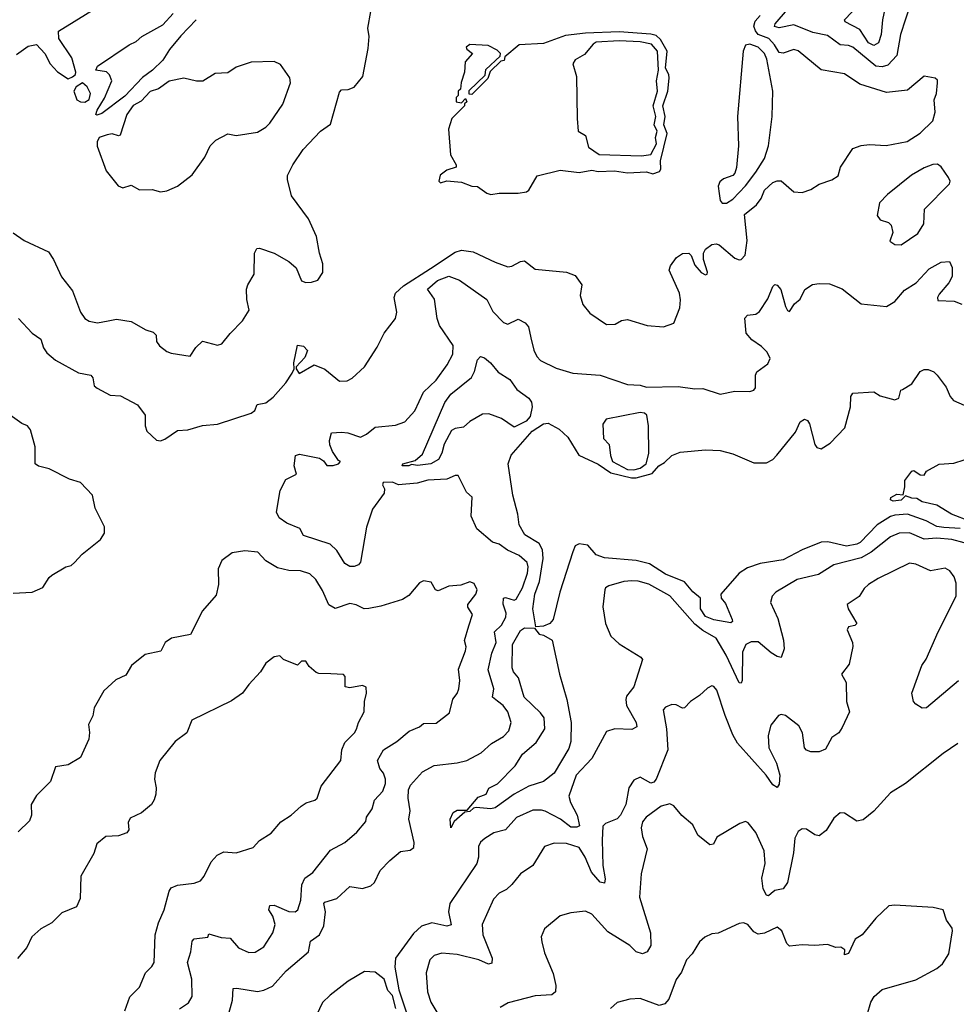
# Model space of a CAD drawing. Extents: x 1690054 to 1842981, y 782881 to 914114.
# Tile 618 of 656: x 1784385 to 1788837, y 879966 to 884645. Entities that reach past the tile are written whole.
import ezdxf

# ---------------------------------------------------------------- set-up
doc = ezdxf.new("R2010")
doc.units = 0

msp = doc.modelspace()

# ---------------------------------------------------------------- linework, layer by layer
at = {"layer": '0CON10XD'}
for points in [[(1788506.7, 884745), (1788486.7, 884645), (1788480.6, 884575), (1788466.9, 884535), (1788445, 884522), (1788419.7, 884535), (1788378.1, 884598.1), (1788308.8, 884635), (1788306.2, 884645), (1788374, 884716)], [(1784355, 883632.5), (1784406.7, 883595), (1784522.3, 883542.3), (1784545.7, 883505.7), (1784583.4, 883423.4), (1784636.7, 883356.7), (1784674.2, 883255), (1784694.5, 883224.5), (1784715, 883212), (1784755, 883204.2), (1784805.6, 883214.4), (1784845, 883221.4), (1784915, 883210), (1784985, 883171.4), (1785019.7, 883159.7), (1785033.8, 883145), (1785035.8, 883115), (1785049.2, 883095), (1785085, 883067.5), (1785105, 883060), (1785195, 883046.7), (1785222.1, 883087.9), (1785255, 883118), (1785325, 883098.1), (1785346.7, 883105), (1785385, 883153.8), (1785445, 883213.3), (1785475.5, 883264.5), (1785464.5, 883315), (1785463.8, 883365), (1785469.5, 883385), (1785500.5, 883435), (1785500.6, 883535), (1785511.7, 883558.3), (1785525, 883560), (1785595, 883535.6), (1785665, 883495.8), (1785699.2, 883465), (1785725, 883403.8), (1785745, 883396.7), (1785773, 883397), (1785803, 883407), (1785826.4, 883443.6), (1785826.2, 883485), (1785810, 883535), (1785795.5, 883615), (1785758.2, 883698.2), (1785677.8, 883807.8), (1785658.5, 883885), (1785658.8, 883905), (1785683.5, 883955), (1785732.2, 884027.8), (1785815, 884115.6), (1785862, 884148), (1785905, 884300), (1785915, 884311.4), (1785946.6, 884313.4), (1785975.5, 884324.5), (1786016, 884375), (1786041.1, 884508.9), (1786046.2, 884565), (1786040.8, 884605), (1786054.5, 884684.5)], [(1784370.7, 884479.3), (1784425, 884520), (1784465, 884526.7), (1784505, 884484.4), (1784530.6, 884435), (1784565, 884397.4), (1784615, 884363.6), (1784636.9, 884373.1), (1784650, 884385), (1784651.5, 884395), (1784633.1, 884463.1), (1784571.5, 884555), (1784569.3, 884590.7), (1784772.5, 884715)], [(1788619.5, 884720.5), (1788571.8, 884575), (1788554.2, 884475), (1788511.6, 884428.4), (1788485, 884421.2), (1788455, 884424.8), (1788345, 884514.3), (1788325, 884523.2), (1788285, 884525.3), (1788225, 884570.2), (1788154.9, 884584.9), (1788065, 884621), (1787995, 884606.2), (1787972.4, 884612.4), (1787975.6, 884625), (1788035, 884693.8)], [(1784380, 883225), (1784444.4, 883155), (1784485, 883126.5), (1784498.5, 883085), (1784515, 883061.1), (1784555, 883026.5), (1784665, 882966.5), (1784723.8, 882955), (1784733.2, 882943.2), (1784740, 882905), (1784753.6, 882893.6), (1784815, 882860.8), (1784865, 882857.1), (1784945.4, 882815.4), (1784981.2, 882765), (1784981.2, 882715), (1784989.3, 882689.3), (1785036.1, 882646.1), (1785055, 882644), (1785075, 882652), (1785135, 882692.9), (1785185, 882696.2), (1785255, 882717.2), (1785325, 882723.2), (1785485, 882775.8), (1785503, 882787), (1785514.4, 882815.6), (1785555, 882824.5), (1785589.4, 882850.6), (1785650.2, 882919.8), (1785681.2, 882965), (1785690, 882985), (1785688, 883015), (1785705, 883098.8), (1785735, 883092.9), (1785753, 883073), (1785740.7, 883039.3), (1785700, 882995), (1785700, 882985), (1785713.9, 882963.9), (1785785.7, 883004.3), (1785835, 882983.5), (1785905, 882927.5), (1785941.2, 882928.8), (1785965, 882942), (1786024, 882995), (1786085, 883088.8), (1786118, 883155), (1786172, 883225), (1786177.5, 883255), (1786164.5, 883324.5), (1786171.3, 883345), (1786209.5, 883380.5), (1786337.5, 883462.5), (1786455, 883539.8), (1786485, 883549.5), (1786541.5, 883541.5), (1786645, 883492.2), (1786705, 883470.6), (1786725, 883473.1), (1786765, 883495.5), (1786785, 883499.1), (1786835, 883460), (1786985, 883444.5), (1787025, 883429.2), (1787056.7, 883385), (1787048.6, 883335), (1787061.7, 883291.7), (1787095, 883250), (1787175, 883196.2), (1787215, 883198), (1787245, 883215.8), (1787275, 883220), (1787367.7, 883192.3), (1787445, 883185.7), (1787495, 883203.3), (1787522.5, 883275), (1787526.5, 883313.5), (1787521.1, 883345), (1787472.3, 883455), (1787478.8, 883475), (1787506.9, 883515), (1787535, 883534.3), (1787566.2, 883536.2), (1787577.2, 883525), (1787595, 883478.5), (1787625, 883443.3), (1787645, 883432), (1787653.6, 883436.4), (1787654, 883445), (1787635.5, 883505.5), (1787636.3, 883535), (1787645.6, 883555), (1787675, 883577), (1787695, 883580), (1787710, 883575), (1787785, 883511.1), (1787805, 883503.3), (1787815, 883505.7), (1787833.8, 883526.2), (1787842.4, 883595), (1787830.5, 883719.5), (1787888.1, 883765), (1787908.9, 883795), (1787925.7, 883835), (1787965, 883870.8), (1787985, 883880), (1788005, 883878.8), (1788065, 883826.7), (1788105, 883823.8), (1788145, 883838), (1788185, 883864), (1788245, 883883.8), (1788275, 883903.3), (1788286.7, 883945), (1788345, 884032.5), (1788385, 884046.7), (1788425, 884052.5), (1788503.6, 884046.4), (1788604.1, 884065.9), (1788665, 884106.2), (1788726.2, 884165), (1788736.7, 884205), (1788731.2, 884265), (1788743.3, 884295), (1788747.5, 884345), (1788747, 884357), (1788737, 884367), (1788685, 884376.2), (1788605, 884310), (1788505, 884298.6), (1788379.3, 884339.3), (1788305, 884388.1), (1788195, 884406.7), (1788085, 884497.5), (1788065, 884503.3), (1788015, 884486.1), (1787995, 884488.4), (1787973.2, 884525), (1787945.9, 884555), (1787895.3, 884575.3), (1787882.2, 884592.2), (1787875.4, 884615), (1787881.8, 884638.2), (1787905, 884665.2)], [(1785224.9, 884645.1), (1785150.9, 884569.1), (1785096.7, 884503.3), (1785065, 884452), (1785016.8, 884405), (1784968.9, 884371.1), (1784885, 884280.9), (1784775, 884199.2), (1784751.2, 884191.2), (1784747.5, 884195), (1784753.5, 884215), (1784787.9, 884272.1), (1784823.2, 884355), (1784812.8, 884382.8), (1784797.6, 884397.6), (1784747.5, 884405), (1784755.7, 884425), (1784905, 884525.6), (1784938.3, 884541.7), (1784965.3, 884565), (1785065, 884621.4), (1785115.4, 884674.6)], [(1786625, 883814.3), (1786665, 883821.2), (1786755, 883820), (1786795, 883826.2), (1786806, 883835), (1786845, 883902.5), (1786955, 883930), (1787045, 883918.8), (1787105, 883930), (1787135, 883923.3), (1787213, 883927), (1787275, 883917.5), (1787365, 883922.5), (1787395, 883913.3), (1787426.1, 883923.9), (1787432.5, 883935), (1787430.4, 883975), (1787462.1, 884105), (1787446.5, 884145), (1787453.9, 884185), (1787443, 884235), (1787466, 884305), (1787472.6, 884367.4), (1787470.6, 884385), (1787455.2, 884415), (1787462.8, 884495), (1787430.8, 884550.8), (1787410.4, 884570.4), (1787385, 884576.7), (1787235, 884588), (1787075, 884581), (1786980.4, 884569.6), (1786875, 884531.2), (1786760, 884525), (1786691.7, 884468.3), (1786688.3, 884451.7), (1786671.7, 884448.3), (1786621.7, 884398.3), (1786610, 884365), (1786535, 884290), (1786521.7, 884291.7), (1786521.7, 884308.3), (1786598.3, 884381.7), (1786601.7, 884408.3), (1786668.3, 884471.7), (1786670, 884485), (1786655, 884500), (1786611.7, 884521.7), (1786525, 884526.7), (1786507.5, 884515), (1786510, 884505), (1786537.5, 884485), (1786502.5, 884445), (1786500, 884395), (1786483, 884347), (1786480, 884315), (1786470, 884305), (1786470, 884285), (1786460, 884275), (1786460, 884255), (1786485, 884250), (1786505, 884270), (1786510, 884255), (1786500, 884245), (1786500, 884235), (1786440, 884175), (1786423.3, 884125), (1786433.6, 884003.6), (1786460, 883955), (1786460, 883945), (1786415, 883930), (1786383.6, 883906.4), (1786378.3, 883878.3), (1786385, 883870), (1786415, 883880), (1786485, 883873.3), (1786533.9, 883853.9), (1786561.7, 883851.7), (1786605, 883820), (1786625, 883814.3)], [(1787341.6, 883998.4), (1787385, 884004.9), (1787411.6, 884055), (1787407.6, 884085), (1787414.9, 884115), (1787401.5, 884145), (1787408.2, 884185), (1787396, 884235), (1787416.7, 884305), (1787411.8, 884355), (1787422.3, 884405), (1787416.3, 884495), (1787388.9, 884528.9), (1787335, 884539.8), (1787235, 884545.2), (1787125, 884537.8), (1787111.1, 884528.9), (1787070.6, 884479.4), (1787025.6, 884455), (1787013.9, 884436.1), (1787031.8, 884375), (1787034.5, 884175.5), (1787040.6, 884115), (1787075, 884094.3), (1787088.8, 884038.8), (1787139.1, 884005), (1787341.6, 883998.4)], [(1787745, 883772.7), (1787775, 883791.8), (1787834.7, 883855), (1787885, 883920.3), (1787926.1, 883985), (1787945, 884046), (1787962.2, 884185), (1787965.2, 884305), (1787937.3, 884457.3), (1787925.2, 884485), (1787895, 884515.3), (1787855, 884528.5), (1787835.5, 884524.5), (1787824, 884496), (1787796.8, 884185), (1787801.6, 884045), (1787793, 883943), (1787785, 883915.7), (1787775.6, 883905), (1787730.9, 883889.1), (1787713.5, 883875), (1787705.3, 883854.7), (1787709.7, 883819.7), (1787715.4, 883785), (1787725, 883773.5), (1787745, 883772.7)], [(1785055, 883826.7), (1785085, 883831.2), (1785136.1, 883853.9), (1785205, 883907.5), (1785265, 883992.5), (1785291.2, 884045), (1785317.7, 884072.3), (1785375, 884103.3), (1785415, 884094), (1785515, 884110.8), (1785555, 884134.2), (1785575, 884153.8), (1785636.8, 884243.2), (1785672.5, 884345), (1785668.8, 884368.8), (1785625, 884432.5), (1785595, 884446.7), (1785485, 884442.5), (1785415, 884420), (1785375, 884393.3), (1785315, 884390), (1785256.4, 884353.6), (1785225, 884352.5), (1785165, 884366.7), (1785095, 884353.3), (1785045, 884316.7), (1785005, 884303.3), (1784962.7, 884257.3), (1784925, 884237.1), (1784894, 884195), (1784863, 884097), (1784855, 884092.5), (1784825, 884102), (1784801.6, 884098.4), (1784763.6, 884085), (1784753, 884065), (1784753.3, 884043.3), (1784796.4, 883926.4), (1784853.8, 883855), (1784875, 883846.2), (1784915, 883858.8), (1784955, 883835.8), (1785015, 883838.8), (1785055, 883826.7)], [(1784695, 884252.5), (1784715, 884265.4), (1784722, 884295), (1784706.5, 884326.5), (1784684.5, 884345.5), (1784653.4, 884326.6), (1784642.5, 884305), (1784657.2, 884265), (1784675, 884254.3), (1784695, 884252.5)], [(1788575, 883574.8), (1788655, 883629), (1788683.2, 883675), (1788685.4, 883745), (1788804.4, 883865), (1788807.2, 883877.2), (1788800.8, 883895), (1788765.1, 883945.1), (1788747.7, 883957.7), (1788725, 883957.3), (1788685, 883941.2), (1788624.6, 883905.4), (1788510.2, 883815), (1788472.8, 883775), (1788461.5, 883715), (1788475, 883693.8), (1788515, 883681.6), (1788527.8, 883667.8), (1788536.1, 883633.9), (1788521.9, 883591.9), (1788545, 883576.1), (1788575, 883574.8)], [(1785374, 879905), (1785397.2, 879985), (1785400, 880040), (1785417.3, 880042.7), (1785515, 880026.9), (1785545, 880032.1), (1785587.7, 880052.3), (1785651.2, 880125), (1785757.9, 880215), (1785767.3, 880265), (1785810, 880295), (1785830.8, 880339.1), (1785838.9, 880405), (1785831.1, 880445), (1785835, 880450.8), (1785892.4, 880467.6), (1785955, 880525.5), (1786015, 880516.4), (1786055, 880527.8), (1786071.5, 880545), (1786099.2, 880600.7), (1786145, 880649.5), (1786195, 880691.1), (1786241.3, 880698.7), (1786259.1, 880710.9), (1786260.8, 880735), (1786235.5, 880845), (1786241.6, 880885), (1786232, 880945), (1786233.7, 880985), (1786242.9, 881007.1), (1786300, 881070), (1786355, 881100.5), (1786465, 881113.1), (1786510, 881125), (1786579.5, 881160.5), (1786627.5, 881205), (1786685, 881239.1), (1786709.5, 881265), (1786722.1, 881305), (1786706, 881355), (1786683.8, 881385), (1786656.7, 881406.7), (1786632, 881425), (1786639.3, 881465), (1786612.5, 881555), (1786629.2, 881635), (1786650.3, 881685), (1786642.2, 881735), (1786675, 881767.1), (1786696.2, 881805), (1786697.1, 881825), (1786682.6, 881867.4), (1786684.4, 881895.6), (1786695, 881899.2), (1786735, 881886.5), (1786745, 881890.5), (1786775, 881945.6), (1786798.6, 882015), (1786802.2, 882045), (1786796.8, 882065), (1786758.6, 882098.6), (1786703.4, 882123.4), (1786665, 882153.2), (1786632.4, 882162.4), (1786558.5, 882225), (1786531.2, 882285), (1786536.4, 882376.4), (1786509.5, 882399.5), (1786469.1, 882479.1), (1786455, 882479.4), (1786415, 882462.1), (1786325, 882455.9), (1786275, 882441.8), (1786185.2, 882435.2), (1786157.6, 882447.6), (1786113.3, 882445), (1786110, 882435), (1786119.4, 882415), (1786117.5, 882395), (1786061.9, 882318.1), (1786033.5, 882233.5), (1786005, 882066.7), (1785995, 882054.2), (1785975, 882045.8), (1785955, 882045.8), (1785930.2, 882060.2), (1785892.8, 882122.8), (1785861.7, 882151.7), (1785735, 882194.2), (1785716.8, 882226.8), (1785655, 882251.5), (1785617.9, 882277.9), (1785605.2, 882305.2), (1785623.2, 882406.8), (1785650.8, 882459.2), (1785700.6, 882485), (1785690.4, 882525), (1785696.1, 882573.9), (1785715, 882579.6), (1785810.9, 882560.9), (1785829.1, 882549.1), (1785845, 882526.2), (1785875, 882526.7), (1785900, 882535), (1785910, 882545), (1785900.3, 882550.3), (1785872.4, 882592.4), (1785859.5, 882625), (1785858.5, 882645), (1785868.1, 882681.9), (1785914.6, 882684.6), (1785945, 882681.8), (1786005, 882661.5), (1786034.3, 882675), (1786075, 882708.5), (1786172.1, 882717.9), (1786215.5, 882734.5), (1786263.6, 882786.4), (1786305.4, 882874.6), (1786365, 882931.9), (1786416.4, 883005), (1786444.6, 883055), (1786446.4, 883096.4), (1786381, 883191), (1786369.4, 883225), (1786356.2, 883316.2), (1786324.3, 883364.3), (1786370.6, 883405), (1786425, 883425.5), (1786475, 883407.5), (1786605, 883315.6), (1786635, 883257.5), (1786685.6, 883205.6), (1786705, 883198), (1786755, 883221.4), (1786788, 883205), (1786804.3, 883185), (1786815, 883132.5), (1786828.6, 883075), (1786843.1, 883045), (1786861.4, 883025), (1786935, 882989.2), (1787015, 882964.4), (1787145, 882956.2), (1787275, 882912), (1787335, 882907.8), (1787365, 882898.8), (1787515, 882901), (1787595, 882890.4), (1787632.5, 882892.5), (1787715, 882865.6), (1787785, 882879.4), (1787855, 882878.8), (1787875, 882883.8), (1787883.3, 882895), (1787883.3, 882955), (1787889.3, 882970.7), (1787941.1, 883008.9), (1787952.7, 883035), (1787937.8, 883065), (1787911.3, 883091.3), (1787865, 883122.9), (1787839.1, 883155), (1787832.8, 883227.2), (1787845, 883240.6), (1787884.6, 883245.4), (1787901.5, 883258.5), (1787941.2, 883318.8), (1787965, 883376.7), (1787975, 883386.7), (1787985, 883383.8), (1788003, 883363), (1788025, 883282.5), (1788035, 883262.5), (1788045, 883257.5), (1788068, 883295), (1788095, 883316.7), (1788117.3, 883362.7), (1788154.2, 883385.8), (1788185, 883391.9), (1788235, 883390), (1788295.4, 883365.4), (1788385, 883294), (1788505, 883282.5), (1788544.3, 883305), (1788591.1, 883358.9), (1788646.2, 883395), (1788708.3, 883461.7), (1788765, 883492.5), (1788805, 883496.2), (1788817.3, 883467.3), (1788816.9, 883425), (1788802.2, 883395), (1788755, 883340), (1788748, 883325), (1788750, 883310), (1788827, 883307), (1788863.4, 883293.4)], [(1786235, 882524.6), (1786203.3, 882525), (1786206.7, 882535), (1786265, 882550.8), (1786300.4, 882579.6), (1786406, 882825), (1786434.3, 882865), (1786533.1, 882945), (1786547.4, 882972.6), (1786561.6, 883028.4), (1786575, 883044.3), (1786595, 883037.5), (1786623.1, 883015), (1786659.8, 882969.8), (1786715, 882935.7), (1786747.9, 882887.9), (1786805, 882846.9), (1786817.6, 882827.6), (1786821.9, 882805), (1786810.9, 882759.1), (1786793, 882737), (1786735, 882708.1), (1786675, 882749.7), (1786615, 882771.6), (1786585, 882770.7), (1786524.2, 882735.8), (1786495, 882708.6), (1786455, 882702.3), (1786437.6, 882692.4), (1786402.7, 882627.3), (1786392.1, 882585), (1786376.6, 882555), (1786339.2, 882535), (1786276.5, 882526.5), (1786248.3, 882531.7), (1786235, 882524.6)], [(1786839.3, 881759.3), (1786823.9, 881845), (1786834.2, 881915), (1786855.4, 881975), (1786873, 882085), (1786870.7, 882125), (1786855, 882155.3), (1786786.6, 882196.6), (1786758.7, 882245), (1786753.3, 882295), (1786728.5, 882385), (1786706.7, 882535), (1786721.4, 882575), (1786820.9, 882689.1), (1786875, 882724.2), (1786897.6, 882727.6), (1786949.1, 882699.1), (1786990.6, 882660.6), (1787042.5, 882575), (1787135, 882532.4), (1787195, 882491.4), (1787292.6, 882467.4), (1787315, 882467.4), (1787391.1, 882488.9), (1787422.7, 882525), (1787449.8, 882540.2), (1787485, 882574.3), (1787525, 882589.1), (1787645, 882600), (1787715, 882598), (1787775, 882581.2), (1787875, 882538.9), (1787935, 882539.5), (1787965, 882555.6), (1787984.4, 882575), (1788072.9, 882685), (1788095, 882733.8), (1788115, 882746), (1788130, 882740), (1788140, 882725), (1788165, 882626.7), (1788175, 882611.2), (1788195, 882606.2), (1788238.3, 882631.7), (1788307.5, 882705), (1788334.4, 882805), (1788335.7, 882855), (1788345, 882870), (1788445, 882875.7), (1788475, 882857.5), (1788545, 882838), (1788564.1, 882845.9), (1788574, 882885), (1788581.9, 882888.1), (1788625.8, 882915), (1788665, 882973.8), (1788685, 882983.3), (1788703, 882983), (1788730.7, 882970.7), (1788745.8, 882955.8), (1788788.9, 882898.9), (1788807.8, 882855), (1788824.3, 882835), (1788925, 882790.6)], [(1784355, 881919.4), (1784445, 881924.4), (1784495, 881946), (1784525.7, 881994.3), (1784538.8, 882005), (1784605, 882044.3), (1784629.3, 882050.7), (1784645.7, 882065), (1784682.1, 882105), (1784770, 882175), (1784788.9, 882205), (1784788.1, 882235), (1784743.5, 882323.5), (1784730.9, 882385), (1784675, 882445.3), (1784622.1, 882462.1), (1784525, 882510.3), (1784475, 882522.4), (1784458.2, 882535), (1784458.8, 882615), (1784436.3, 882696.3), (1784422, 882715), (1784395, 882725.3), (1784339.3, 882765)], [(1787305, 882506.1), (1787335, 882513.8), (1787362.6, 882535), (1787376, 882584), (1787374.3, 882715), (1787366.2, 882766.2), (1787355, 882774.8), (1787335, 882778), (1787173.4, 882746.6), (1787156.9, 882723.1), (1787160.3, 882655), (1787186.5, 882626.5), (1787193.1, 882573.1), (1787203.3, 882545), (1787275, 882507.5), (1787305, 882506.1)], [(1788905, 882259.6), (1788814.4, 882294.4), (1788745, 882337.3), (1788674.2, 882354.2), (1788650, 882370), (1788625, 882371.1), (1788595, 882382), (1788575, 882361.2), (1788536.9, 882356.9), (1788525, 882363.3), (1788525.9, 882374.1), (1788555, 882390.6), (1788585, 882387.5), (1788593.3, 882425), (1788592.5, 882455), (1788625, 882500), (1788635, 882502.5), (1788665, 882482.5), (1788685, 882480), (1788695, 882500), (1788755, 882533.3), (1788825, 882536.7), (1788875, 882552.5)], [(1788855, 882226.2), (1788778.2, 882231.8), (1788745, 882236.6), (1788693.9, 882263.9), (1788605, 882294.5), (1788545, 882290.4), (1788525, 882284.2), (1788461.1, 882245), (1788379.8, 882160.2), (1788365, 882151.7), (1788315, 882142.3), (1788225.8, 882164.2), (1788195, 882161.9), (1788105, 882126.2), (1788015, 882077.7), (1787905, 882060.7), (1787845, 882039.8), (1787805.4, 882015), (1787717.9, 881915), (1787719.4, 881895), (1787740.8, 881870.8), (1787771.9, 881795), (1787773.8, 881785), (1787765, 881779.2), (1787685, 881792.7), (1787645, 881809.1), (1787621.6, 881845), (1787621.8, 881895), (1787584.2, 881925.8), (1787545, 881973.5), (1787455, 882009.7), (1787378.7, 882058.7), (1787314.8, 882075.2), (1787165, 882087.1), (1787125, 882101.9), (1787085, 882147.5), (1787045, 882154.5), (1787026, 882144), (1787013.7, 882116.4), (1786953.2, 881925), (1786921.4, 881795), (1786904.4, 881775.6), (1786875, 881762.4), (1786839.3, 881759.3)], [(1788875, 882159.3), (1788815.8, 882175), (1788745, 882180.2), (1788685, 882176.7), (1788615, 882206.6), (1788565, 882205.2), (1788525, 882186.8), (1788432.1, 882115), (1788385, 882087.9), (1788255, 882054.6), (1788182.4, 882007.6), (1788081.2, 881985), (1787978.6, 881925), (1787961.9, 881905), (1787954.4, 881875), (1787988.8, 881798.8), (1788016.2, 881696.2), (1788019.5, 881655), (1788005, 881614.4), (1787985, 881618.5), (1787956.4, 881636.4), (1787895, 881688.9), (1787862.1, 881687.9), (1787836.7, 881675), (1787820.7, 881639.3), (1787819.5, 881505), (1787815, 881491.2), (1787805, 881492.9), (1787743, 881625), (1787695, 881705.9), (1787632.2, 881742.2), (1787595, 881772.4), (1787475, 881907.6), (1787375, 881963), (1787325, 881977.2), (1787295, 881978.2), (1787257.5, 881975), (1787185.9, 881954.1), (1787170, 881945), (1787166.2, 881935), (1787156.9, 881855), (1787170, 881775), (1787194.5, 881714.5), (1787235, 881678.1), (1787338, 881615), (1787345.7, 881605), (1787304, 881475), (1787270.3, 881429.7), (1787265.7, 881414.3), (1787270, 881385), (1787315.8, 881305), (1787318, 881285), (1787295, 881271.9), (1787214.5, 881275.5), (1787175, 881262), (1787105, 881134.3), (1787030.3, 881055), (1786996.1, 880955), (1787004.1, 880925), (1787035.3, 880865), (1787045.5, 880814.5), (1787032.8, 880807.2), (1787005, 880807.7), (1786955.1, 880845.1), (1786882.9, 880882.9), (1786865, 880888.9), (1786825, 880888.8), (1786746.8, 880853.2), (1786694.7, 880795.3), (1786639.3, 880780.7), (1786596.9, 880753.1), (1786575, 880735.8), (1786565.7, 880715), (1786565.6, 880665), (1786558.1, 880635), (1786429.4, 880445), (1786424.2, 880405), (1786436.1, 880343.9), (1786415, 880336.4), (1786345, 880352.3), (1786295, 880337.3), (1786257.9, 880302.1), (1786171.1, 880185), (1786167.7, 880142.3), (1786188.1, 880035), (1786226.4, 879915)], [(1785145, 879944.2), (1785187.5, 879972.5), (1785205, 880002.5), (1785203.9, 880085), (1785182.4, 880165), (1785198.4, 880215), (1785205, 880266), (1785215, 880276.7), (1785280, 880285), (1785285, 880300), (1785343.3, 880283.3), (1785385, 880279.1), (1785425, 880234.6), (1785475, 880212.2), (1785505, 880213.1), (1785545, 880238), (1785588.6, 880305), (1785599.1, 880345), (1785588.8, 880385), (1785570.3, 880415), (1785575, 880434.5), (1785595, 880436.1), (1785665, 880406.5), (1785695, 880404.3), (1785708.1, 880415), (1785721.1, 880461.1), (1785726.2, 880533.8), (1785740.6, 880565), (1785778.8, 880591.2), (1785862.2, 880697.7), (1785930, 880735), (1785987, 880783), (1786030, 880835), (1786034.4, 880855), (1786060.8, 880895), (1786072.2, 880935), (1786111.5, 880978.5), (1786124.2, 881015), (1786123.8, 881035), (1786114.4, 881064.4), (1786097, 881087), (1786086.2, 881125), (1786115, 881174.6), (1786177.8, 881215), (1786236, 881264), (1786285, 881283.5), (1786305, 881300), (1786365, 881301.4), (1786428.7, 881351.3), (1786444.2, 881415), (1786465, 881442), (1786472.5, 881465), (1786476.9, 881505), (1786471.4, 881558.6), (1786504.7, 881645), (1786506.8, 881665), (1786499.6, 881695), (1786520.4, 881765), (1786537.5, 881817.5), (1786515, 881852.5), (1786516, 881865), (1786554.2, 881915), (1786560, 881935), (1786545.9, 881965.9), (1786525, 881973.8), (1786481.7, 881958.3), (1786425, 881952.2), (1786375, 881930), (1786362, 881935), (1786341.4, 881971.4), (1786305, 881978.6), (1786285, 881968.1), (1786235, 881908.6), (1786205, 881889.2), (1786102.6, 881857.4), (1786045, 881846.2), (1786023.3, 881845), (1785985, 881864.6), (1785955, 881870.5), (1785885, 881846.5), (1785854.7, 881864.7), (1785825, 881932.9), (1785792.5, 881985), (1785765, 882012), (1785720, 882025), (1785665, 882027.8), (1785610.5, 882040.5), (1785555, 882073.5), (1785517.5, 882115), (1785455, 882121.3), (1785395, 882112), (1785346.7, 882075), (1785329.4, 882035), (1785330.8, 881960.8), (1785319.3, 881910.7), (1785254.4, 881835), (1785196.7, 881723.3), (1785106.2, 881705), (1785076, 881685), (1785055.5, 881644.5), (1784981.2, 881628.8), (1784917.5, 881575), (1784890, 881530), (1784842.9, 881507.1), (1784785, 881455.5), (1784740, 881375), (1784732.8, 881337.2), (1784712.5, 881295), (1784717.4, 881257.4), (1784714, 881225), (1784675, 881139.2), (1784615, 881104.2), (1784555, 881093.8), (1784531.9, 881025), (1784465, 880958), (1784439.4, 880915), (1784441.4, 880865), (1784432.4, 880837.6), (1784378.5, 880785)], [(1788847.7, 881502.3), (1788695, 881374), (1788675, 881373.3), (1788645, 881392.5), (1788633.3, 881405), (1788626, 881445), (1788673.3, 881575), (1788694.1, 881605.9), (1788750.3, 881735), (1788836.6, 881905), (1788836.8, 881966.8), (1788827, 881997), (1788806.2, 882025), (1788785, 882038), (1788715, 882025.7), (1788645, 882058.1), (1788615, 882061.9), (1788465, 881990), (1788419.8, 881960.2), (1788398.7, 881941.3), (1788375.5, 881904.5), (1788319.2, 881865), (1788323.3, 881845), (1788363.9, 881776.1), (1788354.2, 881765.8), (1788325, 881758.8), (1788318.8, 881745), (1788344.3, 881684.3), (1788345.9, 881665.9), (1788327.6, 881582.4), (1788291.4, 881535), (1788313.6, 881495), (1788315.3, 881405), (1788329.5, 881355), (1788295, 881280.8), (1788278.6, 881255), (1788246.2, 881233.8), (1788215, 881177.5), (1788185, 881165.7), (1788145, 881166.2), (1788125, 881173.3), (1788116.4, 881185), (1788105.5, 881255.5), (1788088.8, 881288.8), (1788025, 881338), (1788005, 881343.3), (1787992.3, 881337.7), (1787955, 881292.5), (1787942.6, 881242.6), (1787945.6, 881185), (1787982, 881112), (1787998.9, 881055), (1787995, 881012.5), (1787985, 880996), (1787965, 881009.4), (1787933.2, 881055), (1787797.1, 881207.1), (1787775.6, 881245.6), (1787738.8, 881338.8), (1787698.6, 881458.6), (1787685, 881476), (1787675, 881479.2), (1787655, 881468.6), (1787616.8, 881433.2), (1787574.2, 881405), (1787545.6, 881374.4), (1787535, 881372.9), (1787505, 881388.1), (1787485, 881391.1), (1787455, 881377.7), (1787443.4, 881365), (1787459.2, 881275), (1787466.2, 881175), (1787410.6, 881035), (1787399.1, 881020.9), (1787385, 881016.9), (1787335, 881044.5), (1787305, 881030.5), (1787280.8, 880995), (1787265.8, 880915), (1787241.2, 880865), (1787225, 880846.9), (1787170, 880825), (1787157.6, 880812.4), (1787153.2, 880745), (1787156.6, 880625), (1787168.3, 880561.7), (1787165, 880542), (1787145, 880545.4), (1787103.1, 880593.1), (1787072.6, 880665), (1787045, 880710), (1786985, 880729.6), (1786925, 880731.1), (1786880, 880715), (1786825, 880626), (1786765, 880585.7), (1786725, 880534.2), (1786698.8, 880511.2), (1786665, 880493.1), (1786636.9, 880465), (1786583.9, 880345), (1786585.9, 880295), (1786630.8, 880185), (1786629.4, 880160.6), (1786613, 880157), (1786567.2, 880177.2), (1786465, 880201.8), (1786391.4, 880208.6), (1786355, 880197.8), (1786335, 880177.1), (1786317.8, 880115), (1786323.6, 880025), (1786338.9, 879975), (1786367.9, 879927.9)], [(1786435, 880803.8), (1786431.4, 880845), (1786445, 880877.1), (1786465, 880888.1), (1786512.5, 880887.5), (1786565, 880950), (1786602.5, 880965), (1786615, 880992.5), (1786657, 881013), (1786741.1, 881098.9), (1786775.8, 881155), (1786839.7, 881210.3), (1786881.8, 881275), (1786877.8, 881327.8), (1786861.3, 881351.3), (1786782.9, 881425), (1786756.6, 881516.6), (1786732, 881545), (1786725.6, 881565), (1786727.1, 881675), (1786765, 881742.1), (1786785, 881755.2), (1786832.7, 881752.7), (1786855, 881725.4), (1786875, 881720.7), (1786916.2, 881696.2), (1786950.8, 881535), (1786985.9, 881414.1), (1787006.2, 881305), (1787005.5, 881215), (1786995, 881180.8), (1786925, 881064.5), (1786875, 881024.2), (1786805, 881002), (1786735, 880964.4), (1786645, 880899.6), (1786624.6, 880894.6), (1786555, 880900.8), (1786541.7, 880898.3), (1786525, 880882.5), (1786501.7, 880878.3), (1786450, 880835), (1786435, 880803.8)], [(1784884.6, 879935), (1784908.9, 880001.1), (1784955, 880046.2), (1784984, 880115), (1785014, 880145), (1785024.3, 880165), (1785030, 880295), (1785045, 880353.3), (1785072.5, 880415), (1785095, 880503.3), (1785105, 880518.6), (1785135, 880531.9), (1785215, 880540.6), (1785245, 880552.5), (1785262, 880575), (1785295, 880643.3), (1785323.8, 880675), (1785355, 880690), (1785415, 880685.6), (1785495, 880711.2), (1785525.9, 880744.1), (1785581.2, 880778.8), (1785627, 880833), (1785675, 880864), (1785722.7, 880907.3), (1785747.7, 880922.3), (1785788, 880935), (1785798.6, 880945), (1785817.6, 881002.4), (1785911.2, 881125), (1785916, 881175), (1785930.3, 881209.7), (1785976, 881255), (1785986.8, 881273.2), (1785996, 881305), (1786022, 881355), (1786024.2, 881405), (1786033.8, 881445), (1786032.5, 881472.5), (1786015, 881481.2), (1785955, 881470), (1785932.5, 881475), (1785933, 881523), (1785925, 881532.5), (1785863.6, 881536.4), (1785807, 881537), (1785795, 881542.5), (1785760.7, 881570.7), (1785745, 881596.2), (1785725, 881596), (1785705, 881577.5), (1785640, 881605), (1785621.7, 881621.7), (1785595, 881616.7), (1785555, 881587.5), (1785530, 881545), (1785473.8, 881485), (1785445, 881443.8), (1785392.7, 881407.3), (1785204.3, 881315.7), (1785180, 881255), (1785124.2, 881215), (1785052, 881125), (1785029.2, 881065), (1785025.7, 881035), (1785034, 880995), (1785032, 880965), (1785025, 880937.5), (1785011.2, 880915), (1784965, 880876.2), (1784910.5, 880849.5), (1784900.7, 880829.3), (1784903.3, 880795), (1784895, 880780), (1784855, 880766.7), (1784795, 880762.5), (1784751.7, 880728.3), (1784737.7, 880682.3), (1784676.1, 880573.9), (1784672.1, 880467.9), (1784655, 880428.8), (1784585, 880400), (1784537.8, 880352.2), (1784485, 880324), (1784443.4, 880286.6), (1784418.6, 880235), (1784375, 880184)], [(1788845, 881205.6), (1788775, 881157.5), (1788596, 881015), (1788525, 880971.1), (1788445, 880883.5), (1788395, 880842.9), (1788365, 880836.7), (1788305, 880873.3), (1788285, 880876), (1788255, 880850), (1788218.5, 880791.5), (1788185, 880766.2), (1788165, 880771.5), (1788125, 880798), (1788105, 880799.2), (1788085, 880787.5), (1788069.1, 880755), (1788063.8, 880685), (1788035, 880544.4), (1788015, 880514.6), (1787975, 880506.5), (1787957.6, 880492.4), (1787945, 880480.8), (1787935, 880484.3), (1787918.7, 880515), (1787913.6, 880565), (1787928.9, 880635), (1787923.8, 880695), (1787885, 880782), (1787847.9, 880827.9), (1787835, 880834), (1787808.8, 880825), (1787699.5, 880760.5), (1787683, 880727), (1787665, 880723.3), (1787609.2, 880769.2), (1787585, 880818), (1787532.1, 880862.1), (1787495, 880908.6), (1787475, 880918.1), (1787435, 880907.5), (1787362.9, 880855), (1787345, 880832.5), (1787338.8, 880805), (1787345, 880762.5), (1787367.5, 880705), (1787339.4, 880585), (1787331.1, 880475), (1787383.1, 880305), (1787385.9, 880245), (1787368.5, 880215), (1787345, 880205.3), (1787315, 880214.7), (1787285, 880244.7), (1787180.4, 880310.4), (1787105, 880394.3), (1787075, 880407.5), (1787005, 880400), (1786955, 880386), (1786880, 880325), (1786863.6, 880286.4), (1786867, 880263), (1786879.5, 880209.5), (1786921.2, 880111.2), (1786933.1, 880055), (1786932.5, 880025), (1786915, 880010.6), (1786835, 880005.4), (1786707.4, 879972.6), (1786669.1, 879950.9)], [(1788413.6, 879915), (1788430.3, 879975), (1788446.8, 880003.2), (1788484.7, 880035.3), (1788645, 880081.9), (1788745, 880135.8), (1788771.7, 880158.3), (1788802, 880205), (1788819.4, 880315), (1788817.3, 880327.3), (1788791.2, 880365), (1788774.3, 880414.3), (1788726.4, 880426.4), (1788545, 880437.3), (1788516.6, 880433.4), (1788454.3, 880375.7), (1788390, 880295), (1788356, 880275), (1788325, 880207.5), (1788305, 880200), (1788306.7, 880225), (1788287.6, 880237.6), (1788265, 880236.2), (1788225, 880249.4), (1788165, 880244.5), (1788105, 880248.9), (1788045, 880241.9), (1788031.4, 880255), (1788007.5, 880315), (1787985, 880332.5), (1787925, 880303.3), (1787895, 880298.9), (1787875, 880309.2), (1787845.6, 880345.6), (1787825, 880352), (1787805, 880349.2), (1787705.6, 880304.4), (1787675, 880300), (1787642, 880285), (1787616.9, 880263.1), (1787582, 880205), (1787555, 880176.7), (1787531.4, 880118.6), (1787505, 880083.8), (1787470.4, 879989.6), (1787451.6, 879968.4), (1787425, 879959.5), (1787335, 879993.1), (1787285, 879990.6), (1787225, 879974), (1787193.8, 879945)], [(1786172.4, 879945), (1786158.1, 880008.1), (1786135, 880031.2), (1786117.4, 880085), (1786075, 880119), (1786025, 880121.9), (1785947.3, 880075), (1785860.3, 880009.7), (1785825, 879974.5), (1785796.2, 879913.8)]]:
    msp.add_lwpolyline(points, dxfattribs=at)

doc.saveas('drawing.dxf')
